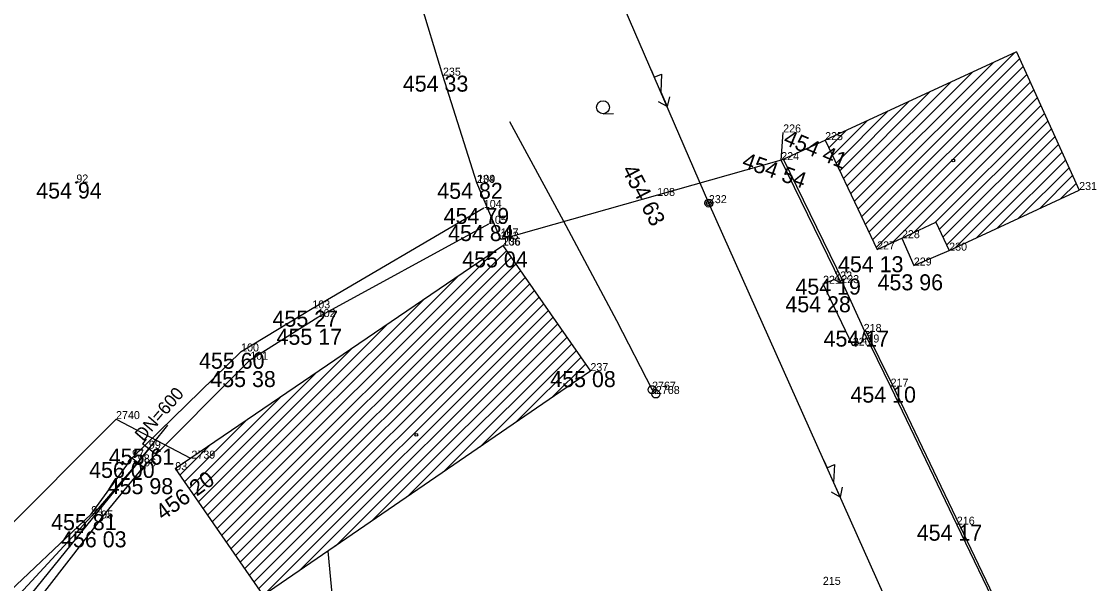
# Model space of a CAD drawing. Extents: x -559180 to -551373, y -1076947 to -1072071.
# Drawn here: x -553899.4 to -553832.3, y -1075133.3 to -1075098.1 of the extents above; entities that cross this region are included whole.
import ezdxf

# ---------------------------------------------------------------- set-up
doc = ezdxf.new("R2010")
doc.units = 0
for name, color, linetype in [('12_PLOTY', 7, 'Continuous'), ('14_BUDOVY', 7, 'Continuous'), ('18_POLOHOPIS', 7, 'Continuous'), ('1_VODA_ZN', 7, 'Continuous'), ('20_EL_ZN', 7, 'Continuous'), ('27_HRANA_PATA', 7, 'Continuous'), ('2_VODOVOD', 7, 'Continuous'), ('32', 7, 'Continuous'), ('3_BODY', 7, 'Continuous'), ('40_KANAL_ZN', 7, 'Continuous'), ('45_ZN_KULTURY', 7, 'Continuous'), ('47_ZN_STAV_OBJ$', 7, 'Continuous'), ('49_POPIS_KANAL', 7, 'Continuous'), ('6_VYSKY', 7, 'Continuous'), ('NNnadzemní', 7, 'Continuous')]:
    doc.layers.add(name, color=color, linetype=linetype)

# ---------------------------------------------------------------- blocks, each defined once
blk = doc.blocks.new('POINT_DISPLAY')
blk.add_line((0, 0), (0, 0))
blk = doc.blocks.new('SLB')
at = {"layer": '20_EL_ZN'}
for radius in [0.25, 0.158, 0.05]:
    blk.add_circle((0, 0), radius, dxfattribs=at)
blk = doc.blocks.new('BZ')
at = {"layer": '47_ZN_STAV_OBJ$'}
blk.add_circle((0, 0), 0.0875, dxfattribs=at)
blk = doc.blocks.new('ZAHRAD')
at = {"layer": '45_ZN_KULTURY'}
blk.add_line((0, 0), (0.65, 0.003), dxfattribs=at)
blk.add_circle((0, 0.403), 0.403, dxfattribs=at)
blk = doc.blocks.new('T')
at = {"layer": '6_VYSKY'}
blk.add_circle((0, 0), 0.05, dxfattribs=at)
blk = doc.blocks.new('JS600')
at = {"layer": '49_POPIS_KANAL'}
blk.add_text('DN=600', height=0.8, rotation=0.00002, dxfattribs=at).set_placement((0.752, -0.172))
blk = doc.blocks.new('VYUST')
at = {"layer": '40_KANAL_ZN'}
for p, q in [((-0.35, 0.5), (0, 0.5)), ((0, 0.5), (0, -0.5)), ((0, 0), (3, 0.001)), ((-0.35, -0.5), (0, -0.5))]:
    blk.add_line(p, q, dxfattribs=at)
blk = doc.blocks.new('SV')
at = {"layer": '1_VODA_ZN'}
blk.add_circle((0, 0), 0.25, dxfattribs=at)
blk = doc.blocks.new('ELNN')
at = {"layer": '20_EL_ZN'}
for p, q in [((0, 0), (0.5, 0)), ((0.5, 0), (0.5, 0.5)), ((0.5, 0.5), (1.5, 0)), ((1.5, 0), (2.5, 0))]:
    blk.add_line(p, q, dxfattribs=at)
blk.add_lwpolyline([(2, 0.375), (2.5, 0), (2, -0.375)], dxfattribs=at)

msp = doc.modelspace()

# ---------------------------------------------------------------- linework, layer by layer
at = {"layer": '12_PLOTY'}
for p, q in [((-553873.09, -1075101.53), (-553888.73, -1075050.07)), ((-553870.97, -1075108.24), (-553873.09, -1075101.53)), ((-553851.96, -1075106.81), (-553851.84, -1075105.08)), ((-553851.96, -1075106.81), (-553849.22, -1075105.56)), ((-553851.96, -1075106.81), (-553869.48, -1075111.78)), ((-553848.21, -1075114.5), (-553851.96, -1075106.81)), ((-553848.075, -1075114.434), (-553851.823, -1075106.748)), ((-553869.48, -1075111.78), (-553870.97, -1075108.24)), ((-553848.075, -1075114.434), (-553848.21, -1075114.5)), ((-553846.742, -1075117.516), (-553848.142, -1075114.467)), ((-553846.675, -1075117.483), (-553846.81, -1075117.55)), ((-553846.81, -1075117.55), (-553845.13, -1075120.97)), ((-553844.995, -1075120.903), (-553846.675, -1075117.483)), ((-553838.692, -1075134.043), (-553844.994, -1075120.905)), ((-553845.13, -1075120.97), (-553840.99, -1075129.6)), ((-553902.12, -1075131.63), (-553893.51, -1075123)), ((-553893.51, -1075123), (-553888.857, -1075125.44)), ((-553840.99, -1075129.6), (-553838.828, -1075134.108)), ((-553880.271, -1075131.25), (-553879.74, -1075137.03))]:
    msp.add_line(p, q, dxfattribs=at)
at = {"layer": '14_BUDOVY'}
for p, q in [((-553837.27, -1075100.04), (-553849.22, -1075105.56)), ((-553837.27, -1075100.04), (-553833.35, -1075108.68)), ((-553849.22, -1075105.56), (-553845.97, -1075112.39)), ((-553841.47, -1075112.47), (-553833.35, -1075108.68)), ((-553844.42, -1075111.69), (-553842.297, -1075110.699)), ((-553842.297, -1075110.699), (-553841.47, -1075112.47)), ((-553889.81, -1075126.09), (-553869.35, -1075112.15)), ((-553869.35, -1075112.15), (-553863.88, -1075120)), ((-553845.97, -1075112.39), (-553844.42, -1075111.69)), ((-553863.88, -1075120), (-553884.32, -1075134.03)), ((-553889.81, -1075126.09), (-553884.32, -1075134.03))]:
    msp.add_line(p, q, dxfattribs=at)
at = {"layer": '18_POLOHOPIS'}
for p, q in [((-553844.42, -1075111.69), (-553843.68, -1075113.4)), ((-553843.68, -1075113.4), (-553841.47, -1075112.47)), ((-553849.35, -1075114.54), (-553848.65, -1075114.27)), ((-553847.49, -1075118.41), (-553849.35, -1075114.54)), ((-553848.65, -1075114.27), (-553848.21, -1075114.5)), ((-553846.81, -1075117.55), (-553846.95, -1075118.21)), ((-553846.95, -1075118.21), (-553847.49, -1075118.41))]:
    msp.add_line(p, q, dxfattribs=at)
at = {"layer": '27_HRANA_PATA'}
for p, q in [((-553881.25, -1075116.08), (-553870.54, -1075109.8)), ((-553880.91, -1075116.62), (-553870.22, -1075110.79)), ((-553885.7, -1075118.77), (-553881.25, -1075116.08)), ((-553885.13, -1075119.29), (-553880.91, -1075116.62)), ((-553892.51, -1075125.42), (-553885.7, -1075118.77)), ((-553891.75, -1075125.95), (-553885.13, -1075119.29)), ((-553895.06, -1075128.94), (-553892.51, -1075125.42)), ((-553909.703, -1075147.362), (-553892.15, -1075125.71)), ((-553894.44, -1075129.21), (-553891.75, -1075125.95)), ((-553908.65, -1075141.8), (-553895.06, -1075128.94)), ((-553894.44, -1075129.21), (-553909.78, -1075148.97))]:
    msp.add_line(p, q, dxfattribs=at)
msp.add_lwpolyline([(-553892.15, -1075125.71), (-553895.029, -1075129.05), (-553911.07, -1075146.43)], dxfattribs=at)
at = {"layer": '2_VODOVOD'}
msp.add_line((-553860.03, -1075121.16), (-553859.79, -1075121.43), dxfattribs=at)
msp.add_lwpolyline([(-553868.94, -1075104.39), (-553865.58, -1075110.59), (-553862.26, -1075116.84), (-553860.03, -1075121.16)], dxfattribs=at)
at = {"layer": '32'}
for p, q in [((-553847.168, -1075109.872), (-553837.393, -1075100.097)), ((-553847.396, -1075109.393), (-553838.707, -1075100.704)), ((-553846.94, -1075110.351), (-553837.07, -1075100.481)), ((-553847.624, -1075108.914), (-553840.021, -1075101.311)), ((-553846.712, -1075110.83), (-553836.849, -1075100.967)), ((-553846.484, -1075111.309), (-553836.629, -1075101.454)), ((-553847.852, -1075108.435), (-553841.335, -1075101.918)), ((-553846.256, -1075111.789), (-553836.408, -1075101.94)), ((-553848.08, -1075107.956), (-553842.649, -1075102.525)), ((-553846.028, -1075112.268), (-553836.187, -1075102.427)), ((-553848.308, -1075107.476), (-553843.963, -1075103.132)), ((-553844.994, -1075111.941), (-553835.966, -1075102.913)), ((-553843.684, -1075111.337), (-553835.746, -1075103.399)), ((-553848.536, -1075106.997), (-553845.278, -1075103.739)), ((-553842.373, -1075110.734), (-553835.525, -1075103.886)), ((-553848.764, -1075106.518), (-553846.592, -1075104.346)), ((-553842.085, -1075111.153), (-553835.304, -1075104.372)), ((-553848.992, -1075106.039), (-553847.906, -1075104.953)), ((-553841.86, -1075111.635), (-553835.084, -1075104.859)), ((-553841.635, -1075112.117), (-553834.863, -1075105.345)), ((-553841.115, -1075112.304), (-553834.642, -1075105.832)), ((-553839.789, -1075111.685), (-553834.422, -1075106.318)), ((-553838.463, -1075111.067), (-553834.201, -1075106.804)), ((-553837.137, -1075110.448), (-553833.98, -1075107.291)), ((-553835.811, -1075109.829), (-553833.76, -1075107.777)), ((-553834.485, -1075109.21), (-553833.539, -1075108.264)), ((-553887.211, -1075129.849), (-553869.855, -1075112.494)), ((-553886.921, -1075130.268), (-553869.126, -1075112.472)), ((-553886.632, -1075130.686), (-553868.835, -1075112.889)), ((-553886.343, -1075131.104), (-553868.545, -1075113.305)), ((-553887.5, -1075129.431), (-553872.074, -1075114.006)), ((-553886.054, -1075131.522), (-553868.255, -1075113.722)), ((-553885.765, -1075131.94), (-553867.964, -1075114.139)), ((-553885.476, -1075132.358), (-553867.674, -1075114.555)), ((-553887.789, -1075129.013), (-553874.293, -1075115.518)), ((-553885.187, -1075132.776), (-553867.383, -1075114.972)), ((-553884.898, -1075133.194), (-553867.093, -1075115.389)), ((-553884.609, -1075133.612), (-553866.803, -1075115.806)), ((-553884.32, -1075134.03), (-553866.512, -1075116.222)), ((-553882.065, -1075132.482), (-553866.222, -1075116.639)), ((-553888.078, -1075128.595), (-553876.512, -1075117.03)), ((-553879.81, -1075130.935), (-553865.932, -1075117.056)), ((-553877.556, -1075129.387), (-553865.641, -1075117.473)), ((-553875.301, -1075127.839), (-553865.351, -1075117.889)), ((-553888.367, -1075128.177), (-553878.731, -1075118.542)), ((-553873.046, -1075126.292), (-553865.06, -1075118.306)), ((-553870.791, -1075124.744), (-553864.77, -1075118.723)), ((-553868.536, -1075123.196), (-553864.48, -1075119.139)), ((-553866.282, -1075121.648), (-553864.189, -1075119.556)), ((-553888.656, -1075127.759), (-553880.95, -1075120.053)), ((-553864.027, -1075120.101), (-553863.899, -1075119.973)), ((-553888.945, -1075127.341), (-553883.169, -1075121.565)), ((-553889.234, -1075126.923), (-553885.388, -1075123.077)), ((-553889.523, -1075126.505), (-553887.607, -1075124.589))]:
    msp.add_line(p, q, dxfattribs=at)
at = {"layer": 'NNnadzemní'}
for p, q in [((-553856.48, -1075109.5), (-553862.827, -1075094.844)), ((-553845.54, -1075134.02), (-553856.48, -1075109.5))]:
    msp.add_line(p, q, dxfattribs=at)

# ---------------------------------------------------------------- block references
at = {"layer": '1_VODA_ZN'}
for name, p in [('POINT_DISPLAY', (-553873.09, -1075101.53)), ('POINT_DISPLAY', (-553851.84, -1075105.08)), ('POINT_DISPLAY', (-553849.22, -1075105.56)), ('POINT_DISPLAY', (-553851.96, -1075106.81)), ('POINT_DISPLAY', (-553895.99, -1075108.21)), ('POINT_DISPLAY', (-553870.97, -1075108.24)), ('POINT_DISPLAY', (-553870.94, -1075108.23)), ('POINT_DISPLAY', (-553833.35, -1075108.68)), ('POINT_DISPLAY', (-553859.71, -1075109.05)), ('POINT_DISPLAY', (-553856.48, -1075109.5)), ('POINT_DISPLAY', (-553870.54, -1075109.8)), ('POINT_DISPLAY', (-553870.22, -1075110.79)), ('POINT_DISPLAY', (-553869.49, -1075111.58)), ('POINT_DISPLAY', (-553869.48, -1075111.78)), ('POINT_DISPLAY', (-553869.38, -1075112.15)), ('POINT_DISPLAY', (-553869.35, -1075112.15)), ('POINT_DISPLAY', (-553844.42, -1075111.69)), ('POINT_DISPLAY', (-553845.97, -1075112.39)), ('POINT_DISPLAY', (-553841.47, -1075112.47)), ('POINT_DISPLAY', (-553843.68, -1075113.4)), ('POINT_DISPLAY', (-553849.35, -1075114.54)), ('POINT_DISPLAY', (-553848.65, -1075114.27)), ('POINT_DISPLAY', (-553848.21, -1075114.5)), ('POINT_DISPLAY', (-553881.25, -1075116.08)), ('POINT_DISPLAY', (-553880.91, -1075116.62)), ('POINT_DISPLAY', (-553846.81, -1075117.55)), ('POINT_DISPLAY', (-553846.95, -1075118.21)), ('POINT_DISPLAY', (-553885.7, -1075118.77)), ('POINT_DISPLAY', (-553847.49, -1075118.41)), ('POINT_DISPLAY', (-553885.13, -1075119.29)), ('POINT_DISPLAY', (-553863.88, -1075120)), ('SV', (-553860.03, -1075121.16)), ('SV', (-553859.79, -1075121.43)), ('POINT_DISPLAY', (-553860.03, -1075121.16)), ('POINT_DISPLAY', (-553859.79, -1075121.43)), ('POINT_DISPLAY', (-553845.13, -1075120.97)), ('POINT_DISPLAY', (-553893.51, -1075123)), ('POINT_DISPLAY', (-553891.46, -1075124.85)), ('POINT_DISPLAY', (-553892.51, -1075125.42)), ('POINT_DISPLAY', (-553888.8, -1075125.47)), ('POINT_DISPLAY', (-553892.15, -1075125.71)), ('POINT_DISPLAY', (-553891.75, -1075125.95)), ('POINT_DISPLAY', (-553889.81, -1075126.19)), ('POINT_DISPLAY', (-553895.06, -1075128.94)), ('POINT_DISPLAY', (-553894.44, -1075129.21)), ('POINT_DISPLAY', (-553840.99, -1075129.6))]:
    msp.add_blockref(name, p, dxfattribs=at)
at = {"layer": '20_EL_ZN'}
for p, xscale, yscale, rotation in [((-553860.086, -1075101.174), 1.0000022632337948, 1.0000022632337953, -66.5842738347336), ((-553849.302, -1075125.589), 1.0000007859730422, 1.0000007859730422, -65.95529317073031)]:
    msp.add_blockref('ELNN', p, dxfattribs=dict(at, xscale=xscale, yscale=yscale, rotation=rotation))
msp.add_blockref('SLB', (-553856.48, -1075109.5), dxfattribs=at)
at = {"layer": '32'}
msp.add_blockref('POINT_DISPLAY', (-553849.22, -1075105.56), dxfattribs=at)
at = {"layer": '40_KANAL_ZN'}
for p, xscale, yscale, rotation in [((-553892.15, -1075125.71), 0.9999994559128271, 0.9999994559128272, 51.259147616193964), ((-553891.46, -1075124.85), 0.9999994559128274, 0.999999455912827, -128.74085238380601)]:
    msp.add_blockref('VYUST', p, dxfattribs=dict(at, xscale=xscale, yscale=yscale, rotation=rotation))
at = {"layer": '45_ZN_KULTURY'}
msp.add_blockref('ZAHRAD', (-553863.09, -1075103.907), dxfattribs=at)
at = {"layer": '47_ZN_STAV_OBJ$', "rotation": 90}
for p in [(-553841.21, -1075106.834), (-553874.753, -1075123.979)]:
    msp.add_blockref('BZ', p, dxfattribs=at)
at = {"layer": '49_POPIS_KANAL', "xscale": 0.9999969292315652, "yscale": 0.9999969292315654, "rotation": 49.08511944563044}
msp.add_blockref('JS600', (-553892.434, -1075124.889), dxfattribs=at)
at = {"layer": '6_VYSKY'}
msp.add_blockref('T', (-553895.99, -1075108.21), dxfattribs=at)
msp.add_blockref('T', (-553895.99, -1075108.21), dxfattribs=at)

# ---------------------------------------------------------------- texts
at = {"layer": '3_BODY'}
for s, p in [('235', (-553873.09, -1075101.53)), ('226', (-553851.84, -1075105.08)), ('225', (-553849.22, -1075105.56)), ('224', (-553851.96, -1075106.81)), ('92', (-553895.99, -1075108.21)), ('234', (-553870.97, -1075108.24)), ('109', (-553870.94, -1075108.23)), ('231', (-553833.35, -1075108.68)), ('108', (-553859.71, -1075109.05)), ('104', (-553870.54, -1075109.8)), ('232', (-553856.48, -1075109.5)), ('105', (-553870.22, -1075110.79)), ('233', (-553869.48, -1075111.78)), ('107', (-553869.49, -1075111.58)), ('228', (-553844.42, -1075111.69)), ('106', (-553869.38, -1075112.15)), ('236', (-553869.35, -1075112.15)), ('227', (-553845.97, -1075112.39)), ('230', (-553841.47, -1075112.47)), ('229', (-553843.68, -1075113.4)), ('221', (-553849.35, -1075114.54)), ('222', (-553848.65, -1075114.27)), ('223', (-553848.21, -1075114.5)), ('103', (-553881.25, -1075116.08)), ('102', (-553880.91, -1075116.62)), ('218', (-553846.81, -1075117.55)), ('220', (-553847.49, -1075118.41)), ('219', (-553846.95, -1075118.21)), ('100', (-553885.7, -1075118.77)), ('101', (-553885.13, -1075119.29)), ('237', (-553863.88, -1075120)), ('2767', (-553860.03, -1075121.16)), ('2768', (-553859.79, -1075121.43)), ('217', (-553845.13, -1075120.97)), ('2740', (-553893.51, -1075123)), ('97', (-553892.51, -1075125.42)), ('99', (-553891.46, -1075124.85)), ('2739', (-553888.8, -1075125.47)), ('98', (-553892.15, -1075125.71)), ('96', (-553891.75, -1075125.95)), ('93', (-553889.81, -1075126.19)), ('94', (-553895.06, -1075128.94)), ('95', (-553894.44, -1075129.21)), ('216', (-553840.99, -1075129.6)), ('215', (-553849.36, -1075133.36))]:
    msp.add_text(s, height=0.5, dxfattribs=at).set_placement(p)
at = {"layer": '6_VYSKY'}
for s, p in [('454 33', (-553875.595, -1075102.53)), ('454 94', (-553898.495, -1075109.21)), ('454 82', (-553873.445, -1075109.23)), ('454 79', (-553873.045, -1075110.8)), ('454 84', (-553872.765, -1075111.871)), ('455 04', (-553871.885, -1075113.516)), ('454 13', (-553848.414, -1075113.817)), ('454 19', (-553851.074, -1075115.219)), ('453 96', (-553845.942, -1075114.949)), ('454 28', (-553851.702, -1075116.323)), ('455 27', (-553883.735, -1075117.223)), ('455 17', (-553883.482, -1075118.353)), ('454 17', (-553849.315, -1075118.469)), ('455 60', (-553888.327, -1075119.851)), ('455 38', (-553887.621, -1075120.996)), ('455 08', (-553866.385, -1075121)), ('454 10', (-553847.635, -1075121.97)), ('455 61', (-553893.965, -1075125.85)), ('456 00', (-553895.19, -1075126.678)), ('455 98', (-553894.031, -1075127.691)), ('455 81', (-553897.565, -1075129.94)), ('454 17', (-553843.495, -1075130.6)), ('456 03', (-553896.945, -1075131.015))]:
    msp.add_text(s, height=1, dxfattribs=at).set_placement(p)
for s, rotation, p in [('454 41', 337.12266, (-553851.886, -1075105.788)), ('454 54', 340.56358, (-553854.472, -1075107.241)), ('454 63', 297.71881, (-553861.942, -1075107.415)), ('456 20', 35.75788, (-553890.579, -1075129.371))]:
    msp.add_text(s, height=1, rotation=rotation, dxfattribs=at).set_placement(p)

doc.saveas('drawing.dxf')
